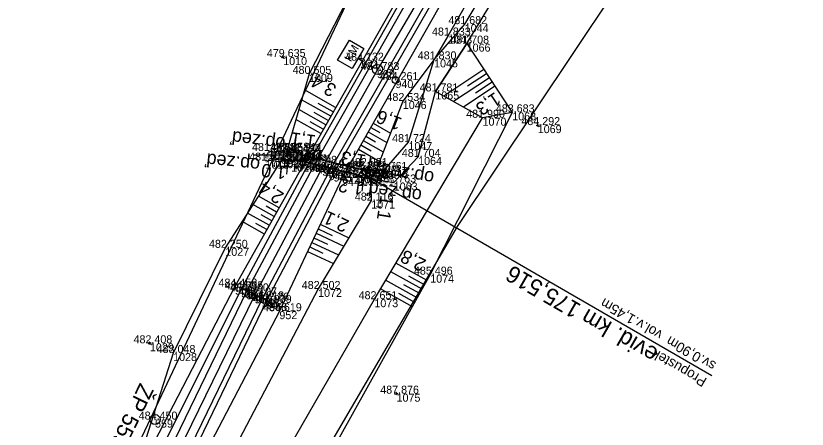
# Model space of a CAD drawing. Extents: x -1234191 to 23050, y -1290331 to -741191.
# Drawn here: x -864749 to -864630.4, y -1101762.1 to -1101700.1 of the extents above; entities that cross this region are included whole.
import ezdxf

# ---------------------------------------------------------------- set-up
doc = ezdxf.new("R2010")
doc.units = 0
for name, color, linetype in [('Vrstva 1', 7, 'Continuous'), ('Vrstva 13', 7, 'Continuous'), ('Vrstva 19', 7, 'Continuous'), ('Vrstva 4', 7, 'Continuous'), ('Vrstva 48', 7, 'Continuous'), ('Vrstva 49', 7, 'Continuous'), ('Vrstva 50', 7, 'Continuous'), ('Vrstva 53', 7, 'Continuous'), ('Vrstva 55', 7, 'Continuous'), ('Vrstva 58', 7, 'Continuous'), ('Vrstva 60', 7, 'Continuous'), ('Vrstva 61', 7, 'Continuous'), ('Vrstva 63', 7, 'Continuous'), ('Vrstva 7', 7, 'Continuous')]:
    doc.layers.add(name, color=color, linetype=linetype)

msp = doc.modelspace()

# ---------------------------------------------------------------- linework, layer by layer
at = {"layer": 'Vrstva 1'}
msp.add_lwpolyline([(-864625.83, -1101604.64), (-864632.37, -1101613.94), (-864638.71, -1101622.96), (-864648.11, -1101636.25), (-864657.16, -1101649.2), (-864666.28, -1101662.55), (-864675, -1101675.77), (-864688.35, -1101697.2), (-864694.86, -1101708.26), (-864703.08, -1101722.89), (-864713.2, -1101742.03), (-864724.78, -1101765.69), (-864731.92, -1101781.42), (-864738.79, -1101797.61), (-864744.84, -1101812.73), (-864750.15, -1101826.67)], dxfattribs=at)
at = {"layer": 'Vrstva 13'}
for p, q in [((-864707.14, -1101718.49), (-864707.39, -1101720.47)), ((-864695.86, -1101721.22), (-864696.19, -1101723.2)), ((-864708.4, -1101723.86), (-864708.19, -1101721.87)), ((-864697.11, -1101726.39), (-864696.84, -1101724.41))]:
    msp.add_line(p, q, dxfattribs=at)
for points in [[(-864706.7, -1101720.65), (-864706.64, -1101720.57), (-864708.37, -1101720.35), (-864708.41, -1101720.51), (-864706.7, -1101720.65)], [(-864707.63, -1101719.94), (-864707.39, -1101720.47), (-864707.03, -1101720.02)], [(-864707.41, -1101721.75), (-864707.45, -1101721.95), (-864709.19, -1101721.77), (-864709.2, -1101721.57), (-864707.41, -1101721.75)], [(-864707.94, -1101722.4), (-864708.19, -1101721.87), (-864708.54, -1101722.34)], [(-864696.41, -1101722.65), (-864696.19, -1101723.2), (-864695.81, -1101722.75)], [(-864697.05, -1101723.17), (-864696.88, -1101723.08), (-864695.02, -1101723.39), (-864695.01, -1101723.39), (-864697.05, -1101723.17)], [(-864697.81, -1101724.16), (-864697.77, -1101724.28), (-864695.83, -1101724.55), (-864695.81, -1101724.54), (-864697.81, -1101724.16)], [(-864696.61, -1101724.95), (-864696.84, -1101724.41), (-864697.2, -1101724.87)]]:
    msp.add_lwpolyline(points, dxfattribs=at)
at = {"layer": 'Vrstva 19'}
for p, q in [((-864706.47, -1101720.39), (-864707.7, -1101722.29)), ((-864697.67, -1101724), (-864707.28, -1101721.61)), ((-864697.66, -1101724), (-864707.28, -1101721.62)), ((-864697.03, -1101723.23), (-864706.77, -1101720.8)), ((-864697.03, -1101723.22), (-864706.77, -1101720.8)), ((-864644.7, -1101754.09), (-864697.35, -1101723.61))]:
    msp.add_line(p, q, dxfattribs=at)
for points in [[(-864706.47, -1101720.39), (-864706.64, -1101720.57), (-864706.7, -1101720.65), (-864706.77, -1101720.8), (-864706.77, -1101720.8), (-864707.28, -1101721.61), (-864707.28, -1101721.62), (-864707.41, -1101721.75), (-864707.45, -1101721.95), (-864707.7, -1101722.29)], [(-864697.92, -1101724.43), (-864696.71, -1101722.65), (-864696.88, -1101723.08), (-864697.05, -1101723.17), (-864697.03, -1101723.22), (-864697.03, -1101723.23), (-864697.67, -1101724), (-864697.66, -1101724), (-864697.81, -1101724.16), (-864697.77, -1101724.28), (-864697.92, -1101724.43)]]:
    msp.add_lwpolyline(points, dxfattribs=at)
at = {"layer": 'Vrstva 4'}
for points in [[(-864519.86, -1101449.67), (-864529.98, -1101464.21), (-864541.15, -1101480.86), (-864562.1, -1101509.93), (-864584.12, -1101541.36), (-864599.09, -1101562.8), (-864627.6, -1101603.54), (-864640.54, -1101621.82), (-864649.94, -1101635.06), (-864659.08, -1101648.08), (-864667.87, -1101661.04), (-864677.15, -1101674.95), (-864690.37, -1101696.12), (-864705.05, -1101722.09), (-864715.24, -1101741.12), (-864726.98, -1101764.71), (-864740.9, -1101796.53), (-864752.22, -1101825.98)], [(-864519.21, -1101450.82), (-864528.78, -1101464.58), (-864540.45, -1101481.18), (-864561.25, -1101510.41), (-864583.51, -1101541.79), (-864598.41, -1101563.39), (-864627, -1101604), (-864639.82, -1101622.15), (-864649.25, -1101635.54), (-864658.35, -1101648.55), (-864667.26, -1101661.71), (-864676.39, -1101675.46), (-864689.53, -1101696.44), (-864704.2, -1101722.32), (-864714.43, -1101741.43), (-864725.9, -1101765.18), (-864740.17, -1101797), (-864751.21, -1101826.06)], [(-864515.46, -1101452.65), (-864525.89, -1101466.54), (-864537.51, -1101483.34), (-864557.4, -1101512.19), (-864580.42, -1101544), (-864595.41, -1101565.08), (-864624.17, -1101605.75), (-864637.15, -1101624.08), (-864646.59, -1101637.49), (-864655.74, -1101650.42), (-864664.67, -1101663.64), (-864673.46, -1101677.15), (-864686.67, -1101698.18), (-864701.37, -1101723.77), (-864711.4, -1101742.82), (-864722.88, -1101766.57), (-864736.98, -1101798.5), (-864748.2, -1101827.47)], [(-864687.3, -1101697.77), (-864702.09, -1101723.56), (-864712.14, -1101742.63), (-864723.61, -1101766.32), (-864737.53, -1101798.09), (-864748.87, -1101827.11)]]:
    msp.add_lwpolyline(points, dxfattribs=at)
at = {"layer": 'Vrstva 48'}
for p, q in [((-864678.86, -1101708.18), (-864684.86, -1101712.16)), ((-864678.03, -1101709.43), (-864683.39, -1101712.98)), ((-864678.44, -1101708.81), (-864681.29, -1101710.69)), ((-864677.2, -1101710.69), (-864681.92, -1101713.81)), ((-864677.61, -1101710.06), (-864680.13, -1101711.73)), ((-864701.06, -1101713.88), (-864705.74, -1101711.23)), ((-864701.8, -1101715.18), (-864706.17, -1101712.71)), ((-864701.43, -1101714.53), (-864703.69, -1101713.25)), ((-864702.54, -1101716.49), (-864706.59, -1101714.19)), ((-864703.28, -1101717.79), (-864707.02, -1101715.67)), ((-864702.17, -1101715.83), (-864704.28, -1101714.64)), ((-864702.91, -1101717.14), (-864704.86, -1101716.04)), ((-864695.81, -1101716.88), (-864694.46, -1101717.64)), ((-864695.44, -1101716.23), (-864692.84, -1101717.7)), ((-864696.18, -1101717.53), (-864693.38, -1101719.12)), ((-864696.92, -1101718.83), (-864693.92, -1101720.54)), ((-864696.55, -1101718.18), (-864695.1, -1101719.01)), ((-864697.66, -1101720.14), (-864694.46, -1101721.95)), ((-864697.29, -1101719.49), (-864695.74, -1101720.37)), ((-864695.48, -1101724.61), (-864695.47, -1101724.6)), ((-864694.73, -1101724.73), (-864694.73, -1101724.73)), ((-864693.99, -1101724.85), (-864693.99, -1101724.84)), ((-864709.53, -1101728.9), (-864712.64, -1101727.16)), ((-864710.26, -1101730.21), (-864713.45, -1101728.42)), ((-864709.9, -1101729.56), (-864711.47, -1101728.67)), ((-864711, -1101731.52), (-864714.26, -1101729.69)), ((-864711.73, -1101732.83), (-864715.07, -1101730.95)), ((-864710.63, -1101730.86), (-864712.24, -1101729.96)), ((-864711.36, -1101732.17), (-864713.01, -1101731.25)), ((-864703.68, -1101732.04), (-864701.57, -1101733.03)), ((-864703.36, -1101731.36), (-864699.07, -1101733.38)), ((-864704.31, -1101733.4), (-864702.28, -1101734.36)), ((-864703.99, -1101732.72), (-864699.85, -1101734.67)), ((-864704.63, -1101734.08), (-864700.62, -1101735.97)), ((-864705.27, -1101735.44), (-864701.4, -1101737.26)), ((-864704.95, -1101734.76), (-864702.98, -1101735.69)), ((-864687.37, -1101739.79), (-864692.03, -1101737.19)), ((-864688.1, -1101741.1), (-864692.8, -1101738.48)), ((-864687.73, -1101740.45), (-864690.08, -1101739.14)), ((-864688.83, -1101742.41), (-864693.57, -1101739.77)), ((-864688.46, -1101741.76), (-864690.82, -1101740.44)), ((-864689.56, -1101743.72), (-864694.34, -1101741.06)), ((-864689.19, -1101743.07), (-864691.57, -1101741.74))]:
    msp.add_line(p, q, dxfattribs=at)
at = {"layer": 'Vrstva 49'}
for p, q in [((-864681.43, -1101704.3), (-864686.12, -1101711.46)), ((-864708.85, -1101706.55), (-864708.98, -1101706.07)), ((-864709.16, -1101706.38), (-864708.67, -1101706.24)), ((-864674.6, -1101714.6), (-864679.05, -1101715.41)), ((-864671.02, -1101716.57), (-864670.54, -1101716.45)), ((-864670.72, -1101716.75), (-864670.84, -1101716.27)), ((-864695.02, -1101723.39), (-864693.75, -1101723.23)), ((-864695.02, -1101723.39), (-864695.01, -1101723.39)), ((-864693.75, -1101723.23), (-864695.01, -1101723.39)), ((-864695.83, -1101724.55), (-864695.81, -1101724.54)), ((-864695.83, -1101724.55), (-864692.36, -1101725.11)), ((-864695.81, -1101724.54), (-864692.36, -1101725.11)), ((-864729.12, -1101749.29), (-864728.65, -1101749.13)), ((-864728.8, -1101749.45), (-864728.96, -1101748.97)), ((-864692.17, -1101756.84), (-864691.7, -1101756.68)), ((-864691.85, -1101757), (-864692.01, -1101756.53))]:
    msp.add_line(p, q, dxfattribs=at)
for points in [[(-864610.02, -1101570.54), (-864620.38, -1101585.65), (-864632.67, -1101601.39), (-864646.33, -1101619.71), (-864661.96, -1101640.69), (-864669.35, -1101654.04), (-864681.1, -1101669.63), (-864697.47, -1101694.1), (-864705.05, -1101708.84), (-864708.37, -1101720.35)], [(-864608.29, -1101574.15), (-864627.96, -1101602.35), (-864641.19, -1101621.76), (-864650.42, -1101634.87), (-864659.81, -1101647.64), (-864668.78, -1101660.69), (-864677.91, -1101674.27), (-864690.96, -1101696.03), (-864705.69, -1101722.06), (-864716.15, -1101740.71), (-864728.27, -1101764.05), (-864735.46, -1101778.65), (-864738.88, -1101786.04)], [(-864602.66, -1101577.62), (-864622.91, -1101606.2), (-864636.12, -1101624.92), (-864645.23, -1101637.93), (-864654.3, -1101651.46), (-864663.36, -1101664.85), (-864672.25, -1101677.69), (-864685.59, -1101698.89), (-864700.09, -1101724.43), (-864709.49, -1101744.4), (-864721.41, -1101767.22)], [(-864602.66, -1101577.62), (-864606.8, -1101586.56), (-864616.17, -1101602.5), (-864633.71, -1101626.65), (-864642.23, -1101639.33), (-864649.8, -1101651.21), (-864658.9, -1101664.37), (-864671.41, -1101680.72), (-864684.18, -1101703.09), (-864686.31, -1101706.66), (-864691, -1101712.9), (-864695.02, -1101723.39)], [(-864681.43, -1101704.3), (-864674.6, -1101714.6), (-864686.88, -1101738.92), (-864706.11, -1101773.44), (-864715.52, -1101788.14)], [(-864721.61, -1101781.25), (-864717.87, -1101781.92), (-864695.26, -1101742.6), (-864679.05, -1101715.41), (-864686.12, -1101711.46)], [(-864709.19, -1101721.77), (-864707.45, -1101721.95), (-864707.7, -1101722.29), (-864706.47, -1101720.39), (-864706.64, -1101720.57), (-864708.37, -1101720.35)], [(-864709.19, -1101721.77), (-864717.59, -1101734.9), (-864725.41, -1101750.67), (-864729.51, -1101763.52), (-864737.13, -1101778.23), (-864738.88, -1101786.04)], [(-864695.02, -1101723.39), (-864696.88, -1101723.08), (-864696.71, -1101722.65), (-864697.92, -1101724.43), (-864697.77, -1101724.28), (-864697.81, -1101724.16), (-864695.81, -1101724.54)], [(-864695.83, -1101724.55), (-864695.73, -1101727.82), (-864703.69, -1101741.07), (-864716.02, -1101764.57), (-864721.61, -1101781.25)]]:
    msp.add_lwpolyline(points, dxfattribs=at)
at = {"layer": 'Vrstva 50'}
for points in [[(-864693.75, -1101723.23), (-864690.15, -1101719.06), (-864686.31, -1101706.66), (-864681.72, -1101701.38), (-864664.2, -1101671.86), (-864658.9, -1101664.37), (-864649.8, -1101651.21), (-864642.23, -1101639.33), (-864637.17, -1101634.9), (-864626.8, -1101631.99), (-864614.56, -1101619.84), (-864604.32, -1101600.02), (-864602.68, -1101591.98), (-864599.85, -1101578.65), (-864601.46, -1101576.97)], [(-864692.36, -1101725.11), (-864688.7, -1101721.28), (-864686.12, -1101711.46), (-864681.43, -1101704.3), (-864662.33, -1101672.7), (-864656.04, -1101663.39), (-864646.44, -1101650.41), (-864642.06, -1101643.03), (-864637.06, -1101636.93), (-864627.76, -1101634.92), (-864612.55, -1101620.67), (-864602.09, -1101600.16), (-864600.8, -1101592.77), (-864598.43, -1101578.77), (-864600.88, -1101576.19)], [(-864711.13, -1101720.39), (-864708.41, -1101720.51), (-864706.7, -1101720.65), (-864706.77, -1101720.8), (-864697.03, -1101723.22), (-864697.05, -1101723.17), (-864695.01, -1101723.39), (-864693.75, -1101723.23)], [(-864711.57, -1101721.84), (-864709.2, -1101721.57), (-864707.41, -1101721.75), (-864707.28, -1101721.62), (-864697.66, -1101724), (-864697.81, -1101724.16), (-864695.81, -1101724.54), (-864692.36, -1101725.11)]]:
    msp.add_lwpolyline(points, dxfattribs=at)
at = {"layer": 'Vrstva 53'}
for points in [[(-864422.69, -1101276.3), (-864437.09, -1101317.32), (-864441.47, -1101329.79), (-864449.01, -1101351.28), (-864463.25, -1101415.41), (-864470.37, -1101460.87), (-864497.03, -1101446.94), (-864523.91, -1101470.64), (-864527.06, -1101476.83), (-864532.4, -1101487.35), (-864533.94, -1101490.38), (-864515.88, -1101507.63), (-864533.94, -1101545.96), (-864537.96, -1101552.3), (-864581.14, -1101580.65), (-864642.06, -1101670.62), (-864682.87, -1101731.69), (-864747.95, -1101843.06)], [(-864762.75, -1101843.79), (-864777.75, -1101816.82), (-864776.26, -1101813.6), (-864773.02, -1101806.49), (-864762.79, -1101784.39), (-864737.16, -1101778.19), (-864710.42, -1101721.57), (-864708.98, -1101718.53), (-864693.48, -1101685.72), (-864658.84, -1101633.64), (-864610.89, -1101569.75), (-864608.25, -1101567.3), (-864598.38, -1101557.22), (-864612.32, -1101541.94), (-864597.3, -1101516.39), (-864553.6, -1101491), (-864548.43, -1101484.26), (-864547.6, -1101481.24), (-864525.61, -1101444.95), (-864482.73, -1101377.97), (-864491.31, -1101366.93), (-864446.31, -1101298.75)]]:
    msp.add_lwpolyline(points, dxfattribs=at)
at = {"layer": 'Vrstva 55'}
msp.add_lwpolyline([(-864422.69, -1101276.3), (-864449.01, -1101351.28), (-864463.25, -1101415.41), (-864470.37, -1101460.87), (-864497.03, -1101446.94), (-864523.91, -1101470.64), (-864533.94, -1101490.38), (-864515.88, -1101507.63), (-864533.94, -1101545.96), (-864537.96, -1101552.3), (-864581.14, -1101580.65), (-864642.06, -1101670.62), (-864682.87, -1101731.69), (-864747.95, -1101843.06)], dxfattribs=at)
at = {"layer": 'Vrstva 58'}
msp.add_line((-864713.43, -1101720.96), (-864707.43, -1101720.96), dxfattribs=at)
msp.add_lwpolyline([(-864709.43, -1101720.46), (-864707.43, -1101720.96), (-864709.43, -1101721.46)], dxfattribs=at)
at = {"layer": 'Vrstva 60'}
for p, q in [((-864681.72, -1101701.38), (-864681.72, -1101701.38)), ((-864684.18, -1101703.09), (-864684.18, -1101703.09)), ((-864681.43, -1101704.3), (-864681.43, -1101704.3)), ((-864708.92, -1101706.31), (-864708.92, -1101706.31)), ((-864697.2, -1101706.86), (-864697.2, -1101706.86)), ((-864686.31, -1101706.66), (-864686.31, -1101706.66)), ((-864694.86, -1101708.26), (-864694.86, -1101708.26)), ((-864705.05, -1101708.84), (-864705.05, -1101708.84)), ((-864692.1, -1101709.76), (-864692.1, -1101709.76)), ((-864686.12, -1101711.46), (-864686.12, -1101711.46)), ((-864691, -1101712.9), (-864691, -1101712.9)), ((-864679.05, -1101715.41), (-864679.05, -1101715.41)), ((-864674.6, -1101714.6), (-864674.6, -1101714.6)), ((-864670.78, -1101716.51), (-864670.78, -1101716.51)), ((-864690.15, -1101719.06), (-864690.15, -1101719.06)), ((-864711.13, -1101720.39), (-864711.13, -1101720.39)), ((-864708.37, -1101720.35), (-864708.37, -1101720.35)), ((-864706.47, -1101720.39), (-864706.47, -1101720.39)), ((-864709.2, -1101721.57), (-864709.2, -1101721.57)), ((-864708.41, -1101720.51), (-864708.41, -1101720.51)), ((-864707.28, -1101721.61), (-864707.28, -1101721.61)), ((-864707.28, -1101721.62), (-864707.28, -1101721.62)), ((-864706.77, -1101720.8), (-864706.77, -1101720.8)), ((-864706.77, -1101720.8), (-864706.77, -1101720.8)), ((-864706.7, -1101720.65), (-864706.7, -1101720.65)), ((-864706.64, -1101720.57), (-864706.64, -1101720.57)), ((-864688.7, -1101721.28), (-864688.7, -1101721.28)), ((-864711.57, -1101721.84), (-864711.57, -1101721.84)), ((-864709.19, -1101721.77), (-864709.19, -1101721.77)), ((-864707.7, -1101722.29), (-864707.7, -1101722.29)), ((-864707.45, -1101721.95), (-864707.45, -1101721.95)), ((-864707.41, -1101721.75), (-864707.41, -1101721.75)), ((-864705.69, -1101722.06), (-864705.69, -1101722.06)), ((-864705.05, -1101722.09), (-864705.05, -1101722.09)), ((-864704.2, -1101722.32), (-864704.2, -1101722.32)), ((-864696.71, -1101722.65), (-864696.71, -1101722.65)), ((-864703.08, -1101722.89), (-864703.08, -1101722.89)), ((-864702.09, -1101723.56), (-864702.09, -1101723.56)), ((-864701.37, -1101723.77), (-864701.37, -1101723.77)), ((-864697.67, -1101724), (-864697.67, -1101724)), ((-864697.66, -1101724), (-864697.66, -1101724)), ((-864697.05, -1101723.17), (-864697.05, -1101723.17)), ((-864697.03, -1101723.22), (-864697.03, -1101723.22)), ((-864697.03, -1101723.23), (-864697.03, -1101723.23)), ((-864696.88, -1101723.08), (-864696.88, -1101723.08)), ((-864695.02, -1101723.39), (-864695.02, -1101723.39)), ((-864695.01, -1101723.39), (-864695.01, -1101723.39)), ((-864693.75, -1101723.23), (-864693.75, -1101723.23)), ((-864700.09, -1101724.43), (-864700.09, -1101724.43)), ((-864697.92, -1101724.43), (-864697.92, -1101724.43)), ((-864697.81, -1101724.16), (-864697.81, -1101724.16)), ((-864697.77, -1101724.28), (-864697.77, -1101724.28)), ((-864695.83, -1101724.55), (-864695.83, -1101724.55)), ((-864695.81, -1101724.54), (-864695.81, -1101724.54)), ((-864692.36, -1101725.11), (-864692.36, -1101725.11)), ((-864695.73, -1101727.82), (-864695.73, -1101727.82)), ((-864717.59, -1101734.9), (-864717.59, -1101734.9)), ((-864686.88, -1101738.92), (-864686.88, -1101738.92)), ((-864716.15, -1101740.71), (-864716.15, -1101740.71)), ((-864715.24, -1101741.12), (-864715.24, -1101741.12)), ((-864714.43, -1101741.43), (-864714.43, -1101741.43)), ((-864703.69, -1101741.07), (-864703.69, -1101741.07)), ((-864713.2, -1101742.03), (-864713.2, -1101742.03)), ((-864712.14, -1101742.63), (-864712.14, -1101742.63)), ((-864711.4, -1101742.82), (-864711.4, -1101742.82)), ((-864695.26, -1101742.6), (-864695.26, -1101742.6)), ((-864711.01, -1101743.16), (-864711.01, -1101743.16)), ((-864709.49, -1101744.4), (-864709.49, -1101744.4)), ((-864728.88, -1101749.21), (-864728.88, -1101749.21)), ((-864725.41, -1101750.67), (-864725.41, -1101750.67)), ((-864691.93, -1101756.76), (-864691.93, -1101756.76)), ((-864728.12, -1101760.64), (-864728.12, -1101760.64))]:
    msp.add_line(p, q, dxfattribs=at)
at = {"layer": 'Vrstva 63'}
msp.add_line((-864728.17, -1101760.64), (-864728.07, -1101760.64), dxfattribs=at)
msp.add_circle((-864728.12, -1101760.64), 0.756, dxfattribs=at)
at = {"layer": 'Vrstva 7'}
for p, q in [((-864697.2, -1101706.86), (-864697.73, -1101706.54)), ((-864692.07, -1101709.71), (-864692.12, -1101709.8)), ((-864711.46, -1101742.94), (-864710.56, -1101743.38)), ((-864711.23, -1101743.61), (-864710.79, -1101742.71))]:
    msp.add_line(p, q, dxfattribs=at)
msp.add_lwpolyline([(-864698.61, -1101708.04), (-864700.76, -1101706.78), (-864698.99, -1101703.78), (-864696.85, -1101705.04)], close=True, dxfattribs=at)
for centre, radius in [((-864694.8, -1101708.17), 0.75), ((-864692.1, -1101709.76), 0.5)]:
    msp.add_circle(centre, radius, dxfattribs=at)

# ---------------------------------------------------------------- texts
at = {"layer": 'Vrstva 13'}
for s, rotation, p in [('op.zeď', 172.6025, (-864708.51, -1101718.41)), ('1,1', 172.6025, (-864703.94, -1101718.04)), ('1,3', 170.4929, (-864696.39, -1101721.01)), ('op.zeď', 174.1331, (-864712.32, -1101721.55)), ('1,0', 174.1331, (-864708.39, -1101722.65)), ('op.zeď', 170.4929, (-864686.2, -1101723.53)), ('1,2', 172.0061, (-864696.82, -1101725.03)), ('op.zeď', 172.0061, (-864688.06, -1101726.18))]:
    msp.add_text(s, height=2, rotation=rotation, dxfattribs=at).set_placement(p)
at = {"layer": 'Vrstva 19'}
for s, height, p in [('evid. km 175,516', 2.5, (-864652.56, -1101750.17)), ('sv.0,90m  vol.v.1,45m', 1.5, (-864643.93, -1101752.14)), ('Propustek', 1.5, (-864645.32, -1101754.53))]:
    msp.add_text(s, height=height, rotation=149.9365, dxfattribs=at).set_placement(p)
at = {"layer": 'Vrstva 48'}
for s, rotation, p in [('3,4', 150.5035, (-864700.76, -1101710.67)), ('1,3', 213.5074, (-864677.17, -1101711.48)), ('1,6', 159.0661, (-864690.98, -1101715.53)), ('2,4', 147.4006, (-864708.66, -1101726.8)), ('1,1', 260.8247, (-864694.31, -1101726.94)), ('2,1', 154.8041, (-864698.9, -1101730.89)), ('2,8', 153.213, (-864687.35, -1101736.79))]:
    msp.add_text(s, height=2, rotation=rotation, dxfattribs=at).set_placement(p)
at = {"layer": 'Vrstva 60'}
for s, p in [('1044', (-864681.72, -1101702.58)), ('1043', (-864684.18, -1101704.29)), ('1066', (-864681.43, -1101705.5)), ('1010', (-864708.92, -1101707.51)), ('941', (-864697.2, -1101708.06)), ('1045', (-864686.31, -1101707.86)), ('938', (-864694.86, -1101709.46)), ('1009', (-864705.05, -1101710.04)), ('940', (-864692.1, -1101710.96)), ('1065', (-864686.12, -1101712.66)), ('1046', (-864691, -1101714.1)), ('1070', (-864679.05, -1101716.6)), ('1068', (-864674.6, -1101715.8)), ('1069', (-864670.78, -1101717.71)), ('1047', (-864690.15, -1101720.26)), ('1018', (-864711.13, -1101721.58)), ('1017', (-864708.37, -1101721.55)), ('1011', (-864706.47, -1101721.59)), ('1020', (-864709.2, -1101722.77)), ('1016', (-864708.41, -1101721.71)), ('1022', (-864707.28, -1101722.82)), ('1023', (-864707.28, -1101722.81)), ('1014', (-864706.77, -1101722)), ('1015', (-864706.77, -1101722)), ('1013', (-864706.7, -1101721.85)), ('1012', (-864706.64, -1101721.77)), ('1064', (-864688.7, -1101722.48)), ('1019', (-864711.57, -1101723.04)), ('1021', (-864709.19, -1101722.97)), ('1026', (-864707.7, -1101723.49)), ('1025', (-864707.45, -1101723.15)), ('1024', (-864707.41, -1101722.95)), ('949', (-864705.69, -1101723.26)), ('948', (-864705.05, -1101723.29)), ('947', (-864704.2, -1101723.52)), ('1054', (-864696.71, -1101723.84)), ('942', (-864703.08, -1101724.09)), ('946', (-864702.09, -1101724.76)), ('945', (-864701.37, -1101724.97)), ('1059', (-864697.66, -1101725.2)), ('1060', (-864697.67, -1101725.2)), ('1051', (-864697.05, -1101724.37)), ('1053', (-864697.03, -1101724.43)), ('1052', (-864697.03, -1101724.42)), ('1055', (-864696.88, -1101724.28)), ('1050', (-864695.02, -1101724.59)), ('1049', (-864695.01, -1101724.58)), ('1048', (-864693.75, -1101724.43)), ('944', (-864700.09, -1101725.63)), ('1056', (-864697.92, -1101725.63)), ('1058', (-864697.81, -1101725.36)), ('1057', (-864697.77, -1101725.48)), ('1062', (-864695.83, -1101725.75)), ('1061', (-864695.81, -1101725.74)), ('1063', (-864692.36, -1101726.31)), ('1071', (-864695.73, -1101729.02)), ('1027', (-864717.59, -1101736.1)), ('1074', (-864686.88, -1101740.12)), ('958', (-864716.15, -1101741.91)), ('957', (-864715.24, -1101742.32)), ('956', (-864714.43, -1101742.62)), ('1072', (-864703.69, -1101742.27)), ('950', (-864713.2, -1101743.23)), ('955', (-864712.14, -1101743.83)), ('954', (-864711.4, -1101744.02)), ('1073', (-864695.26, -1101743.8)), ('953', (-864711.01, -1101744.36)), ('952', (-864709.49, -1101745.59)), ('1029', (-864728.88, -1101750.41)), ('1028', (-864725.41, -1101751.87)), ('1075', (-864691.93, -1101757.96)), ('559', (-864728.12, -1101761.84))]:
    msp.add_text(s, height=1.2, dxfattribs=at).set_placement(p)
at = {"layer": 'Vrstva 61'}
for s, p in [('481.682', (-864684.17, -1101701.38)), ('481.833', (-864686.63, -1101703.09)), ('481.708', (-864683.88, -1101704.3)), ('479.635', (-864711.37, -1101706.31)), ('484.132', (-864699.64, -1101706.86)), ('481.830', (-864688.76, -1101706.66)), ('484.783', (-864697.31, -1101708.26)), ('480.505', (-864707.51, -1101708.84)), ('484.261', (-864694.46, -1101709.76)), ('481.781', (-864688.48, -1101711.46)), ('482.534', (-864693.45, -1101712.9)), ('481.990', (-864681.5, -1101715.41)), ('483.683', (-864677.06, -1101714.6)), ('484.292', (-864673.23, -1101716.51)), ('481.724', (-864692.6, -1101719.06)), ('481.405', (-864713.59, -1101720.39)), ('481.858', (-864710.82, -1101720.35)), ('482.911', (-864708.83, -1101720.39)), ('481.427', (-864711.65, -1101721.57)), ('481.456', (-864710.86, -1101720.51)), ('481.460', (-864709.73, -1101721.62)), ('482.460', (-864709.73, -1101721.61)), ('481.553', (-864709.22, -1101720.8)), ('482.553', (-864709.22, -1101720.8)), ('481.484', (-864709.15, -1101720.65)), ('482.605', (-864709.09, -1101720.57)), ('481.704', (-864691.15, -1101721.28)), ('481.577', (-864714.02, -1101721.84)), ('481.718', (-864711.65, -1101721.77)), ('482.902', (-864710.15, -1101722.29)), ('482.554', (-864709.9, -1101721.95)), ('481.569', (-864709.86, -1101721.75)), ('484.202', (-864708.14, -1101722.06)), ('484.381', (-864707.41, -1101722.09)), ('484.798', (-864706.65, -1101722.32)), ('482.991', (-864699.07, -1101722.65)), ('484.919', (-864705.53, -1101722.89)), ('484.650', (-864704.54, -1101723.56)), ('484.279', (-864703.83, -1101723.77)), ('481.315', (-864700.12, -1101724)), ('482.815', (-864700.12, -1101724)), ('481.283', (-864699.5, -1101723.17)), ('482.768', (-864699.48, -1101723.23)), ('481.268', (-864699.48, -1101723.22)), ('482.614', (-864699.33, -1101723.08)), ('482.227', (-864697.47, -1101723.39)), ('481.726', (-864697.46, -1101723.39)), ('481.761', (-864696.11, -1101723.23)), ('484.184', (-864702.54, -1101724.43)), ('482.957', (-864700.37, -1101724.43)), ('481.315', (-864700.26, -1101724.16)), ('482.493', (-864700.22, -1101724.28)), ('482.442', (-864698.28, -1101724.55)), ('481.242', (-864698.26, -1101724.54)), ('481.763', (-864694.81, -1101725.11)), ('482.116', (-864698.19, -1101727.82)), ('482.250', (-864720.04, -1101734.9)), ('485.496', (-864689.33, -1101738.92)), ('484.458', (-864718.61, -1101740.71)), ('484.535', (-864717.69, -1101741.12)), ('484.960', (-864716.88, -1101741.43)), ('482.502', (-864706.14, -1101741.07)), ('485.107', (-864715.65, -1101742.03)), ('484.818', (-864714.59, -1101742.63)), ('484.526', (-864713.85, -1101742.82)), ('482.651', (-864697.62, -1101742.6)), ('484.939', (-864713.46, -1101743.16)), ('484.619', (-864711.94, -1101744.4)), ('482.408', (-864731.34, -1101749.21)), ('483.048', (-864727.87, -1101750.67)), ('487.876', (-864694.38, -1101756.76)), ('484.450', (-864730.57, -1101760.64))]:
    msp.add_text(s, height=1.2, dxfattribs=at).set_placement(p)
at = {"layer": 'Vrstva 63'}
msp.add_text('ŽP 559', height=2.4, rotation=243.9214, dxfattribs=at).set_placement((-864730.36, -1101755.03))
at = {"layer": 'Vrstva 7'}
msp.add_text('KM', height=1.247, rotation=59.5455, dxfattribs=at).set_placement((-864698.78, -1101707.1))

doc.saveas('drawing.dxf')
